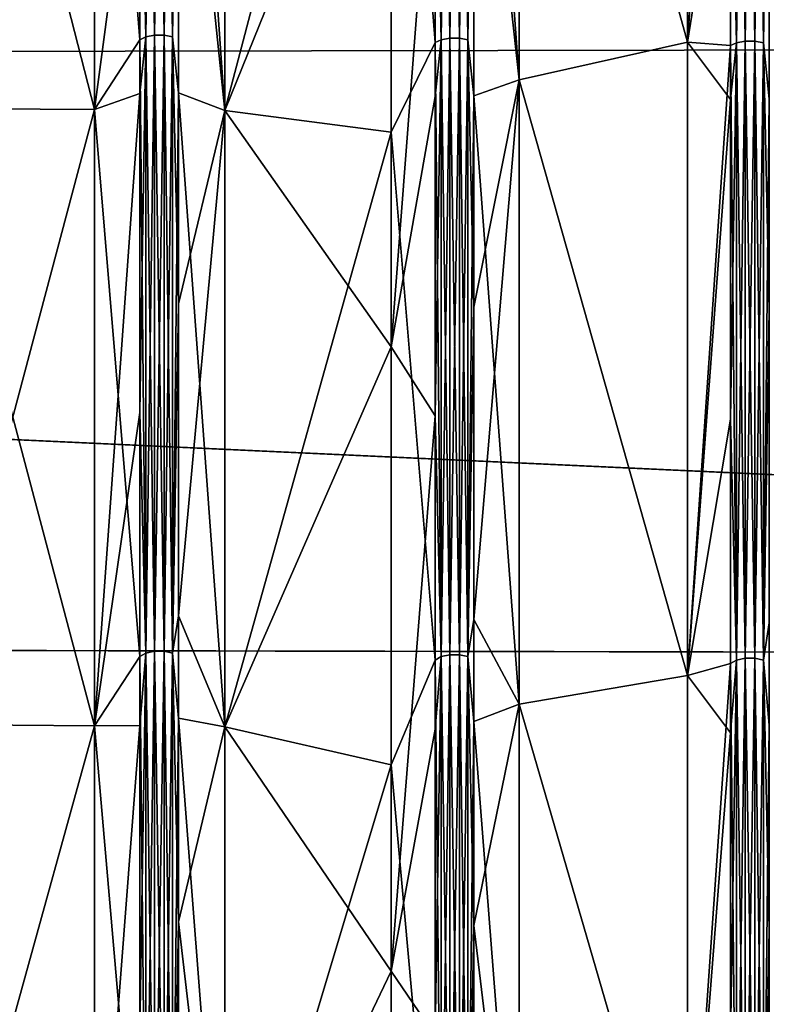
# Model space of a CAD drawing. Header units: metres. Extents: x -31 to 116, y -84 to 84.
# Tile 413 of 656: x 69.47 to 74.73, y -30.12 to -23.18. Entities that reach past the tile are written whole.
import ezdxf

# ---------------------------------------------------------------- set-up
doc = ezdxf.new("R2010")
doc.units = ezdxf.units.M
doc.layers.add('solid_80010000GA_11_1', color=7, linetype='CONTINUOUS')

msp = doc.modelspace()

# ---------------------------------------------------------------- linework, layer by layer
at = {"layer": 'solid_80010000GA_11_1'}
for points in [[(74.171585, -23.336943, 57.113087), (74.171585, -18.727619, 58.785999), (72.984901, -19.059015, 58.657616)], [(74.171585, -18.727619, -58.785999), (74.171585, -23.336943, -57.113087), (72.984901, -19.059015, -58.657616)], [(74.474075, -19.125343, 57.975124), (74.171585, -18.727619, 58.785999), (74.171585, -23.336943, 57.113087)], [(74.474075, -18.86496, -58.060375), (74.171585, -23.336943, -57.113087), (74.171585, -18.727619, -58.785999)], [(12.5, -19.366802, -55.339149), (103, -23.341595, -56.357498), (103, -18.847979, -58.015087)], [(12.5, -19.366768, 55.339161), (103, -18.848118, 58.015034), (103, -23.341688, 56.357452)], [(69.996216, -19.327988, -58.514603), (70.315498, -18.831308, -57.95681), (70.315498, -23.320498, -56.300659)], [(70.357048, -23.300146, 56.25153), (70.357048, -18.814875, 57.906231), (70.315498, -21.412569, 57.053585)], [(70.357048, -18.814875, -57.906231), (70.357048, -23.300146, -56.25153), (70.315498, -18.831308, -57.95681)], [(70.357048, -23.300146, -56.25153), (70.315498, -23.320498, -56.300659), (70.315498, -18.831308, -57.95681)], [(70.41777, -18.805729, 57.878082), (70.357048, -18.814875, 57.906231), (70.357048, -23.300146, 56.25153)], [(70.41777, -23.288818, 56.224182), (70.41777, -18.805729, 57.878082), (70.357048, -23.300146, 56.25153)], [(70.41777, -18.805729, -57.878082), (70.41777, -23.288818, -56.224182), (70.357048, -18.814875, -57.906231)], [(70.41777, -23.288818, -56.224182), (70.357048, -23.300146, -56.25153), (70.357048, -18.814875, -57.906231)], [(70.485321, -18.805742, 57.878124), (70.41777, -18.805729, 57.878082), (70.41777, -23.288818, 56.224182)], [(70.485321, -23.288837, -56.224224), (70.41777, -23.288818, -56.224182), (70.41777, -18.805729, -57.878082)], [(70.485321, -18.805742, -57.878124), (70.485321, -23.288837, -56.224224), (70.41777, -18.805729, -57.878082)], [(70.485321, -23.288837, 56.224224), (70.485321, -18.805742, 57.878124), (70.41777, -23.288818, 56.224182)], [(70.546005, -18.814915, 57.906353), (70.485321, -18.805742, 57.878124), (70.485321, -23.288837, 56.224224)], [(70.546005, -23.300196, -56.251648), (70.485321, -23.288837, -56.224224), (70.485321, -18.805742, -57.878124)], [(70.546005, -18.814915, -57.906353), (70.546005, -23.300196, -56.251648), (70.485321, -18.805742, -57.878124)], [(70.546005, -23.300196, 56.251648), (70.546005, -18.814915, 57.906353), (70.485321, -23.288837, 56.224224)], [(70.546005, -18.814915, -57.906353), (70.587395, -19.141445, -57.855122), (70.546005, -23.300196, -56.251648)], [(70.546005, -23.300196, 56.251648), (70.587395, -20.670771, 57.326511), (70.546005, -18.814915, 57.906353)], [(72.394791, -18.848135, -58.008591), (72.394791, -23.341333, -56.350964), (72.0839, -19.361986, -58.541744)], [(72.436333, -23.320982, 56.30183), (72.436333, -18.831701, 57.958015), (72.394791, -21.431702, 57.104565)], [(72.436333, -18.831701, -57.958015), (72.436333, -23.320982, -56.30183), (72.394791, -18.848135, -58.008591)], [(72.436333, -23.320982, -56.30183), (72.394791, -23.341333, -56.350964), (72.394791, -18.848135, -58.008591)], [(72.497055, -18.822554, 57.929867), (72.436333, -18.831701, 57.958015), (72.436333, -23.320982, 56.30183)], [(72.497055, -23.309656, 56.274487), (72.497055, -18.822554, 57.929867), (72.436333, -23.320982, 56.30183)], [(72.497055, -18.822554, -57.929867), (72.497055, -23.309656, -56.274487), (72.436333, -18.831701, -57.958015)], [(72.497055, -23.309656, -56.274487), (72.436333, -23.320982, -56.30183), (72.436333, -18.831701, -57.958015)], [(72.564606, -18.822569, 57.929909), (72.497055, -18.822554, 57.929867), (72.497055, -23.309656, 56.274487)], [(72.564606, -23.309673, -56.274529), (72.497055, -23.309656, -56.274487), (72.497055, -18.822554, -57.929867)], [(72.564606, -18.822569, -57.929909), (72.564606, -23.309673, -56.274529), (72.497055, -18.822554, -57.929867)], [(72.564606, -23.309673, 56.274529), (72.564606, -18.822569, 57.929909), (72.497055, -23.309656, 56.274487)], [(72.62529, -18.831741, 57.958138), (72.564606, -18.822569, 57.929909), (72.564606, -23.309673, 56.274529)], [(72.62529, -23.321032, -56.301952), (72.564606, -23.309673, -56.274529), (72.564606, -18.822569, -57.929909)], [(72.62529, -18.831741, -57.958138), (72.62529, -23.321032, -56.301952), (72.564606, -18.822569, -57.929909)], [(72.62529, -23.321032, 56.301952), (72.62529, -18.831741, 57.958138), (72.564606, -23.309673, 56.274529)], [(72.62529, -18.831741, -57.958138), (72.666679, -19.158543, -57.906815), (72.62529, -23.321032, -56.301952)], [(72.62529, -23.321032, 56.301952), (72.666679, -20.689224, 57.377739), (72.62529, -18.831741, 57.958138)], [(74.474075, -18.86496, -58.060375), (74.474075, -23.362169, -56.401268), (74.171585, -23.336943, -57.113087)], [(74.515625, -23.34182, 56.352135), (74.515625, -18.848526, 58.0098), (74.474075, -21.450832, 57.15554)], [(74.515625, -18.848526, -58.0098), (74.515625, -23.34182, -56.352135), (74.474075, -18.86496, -58.060375)], [(74.515625, -23.34182, -56.352135), (74.474075, -23.362169, -56.401268), (74.474075, -18.86496, -58.060375)], [(74.576347, -18.83938, 57.981647), (74.515625, -18.848526, 58.0098), (74.515625, -23.34182, 56.352135)], [(74.576347, -23.330492, 56.324791), (74.576347, -18.83938, 57.981647), (74.515625, -23.34182, 56.352135)], [(74.576347, -18.83938, -57.981647), (74.576347, -23.330492, -56.324791), (74.515625, -18.848526, -58.0098)], [(74.576347, -23.330492, -56.324791), (74.515625, -23.34182, -56.352135), (74.515625, -18.848526, -58.0098)], [(74.643898, -18.839394, 57.981693), (74.576347, -18.83938, 57.981647), (74.576347, -23.330492, 56.324791)], [(74.643898, -23.330509, -56.324833), (74.576347, -23.330492, -56.324791), (74.576347, -18.83938, -57.981647)], [(74.643898, -18.839394, -57.981693), (74.643898, -23.330509, -56.324833), (74.576347, -18.83938, -57.981647)], [(74.643898, -23.330509, 56.324833), (74.643898, -18.839394, 57.981693), (74.576347, -23.330492, 56.324791)], [(74.704575, -18.848566, 58.009922), (74.643898, -18.839394, 57.981693), (74.643898, -23.330509, 56.324833)], [(74.704575, -23.341867, -56.352253), (74.643898, -23.330509, -56.324833), (74.643898, -18.839394, -57.981693)], [(74.704575, -18.848566, -58.009922), (74.704575, -23.341867, -56.352253), (74.643898, -18.839394, -57.981693)], [(74.704575, -23.341867, 56.352253), (74.704575, -18.848566, 58.009922), (74.643898, -23.330509, 56.324833)], [(74.704575, -18.848566, -58.009922), (74.745964, -19.17564, -57.958508), (74.704575, -23.341867, -56.352253)], [(74.704575, -23.341867, 56.352253), (74.745964, -20.707676, 57.428963), (74.704575, -18.848566, 58.009922)], [(72.666679, -20.689224, 57.377739), (72.984901, -23.602486, 56.981441), (72.984901, -19.059015, 58.657616)], [(72.666679, -19.158543, -57.906815), (72.984901, -19.059015, -58.657616), (72.984901, -23.602486, -56.981441)], [(74.171585, -23.336943, 57.113087), (72.984901, -19.059015, 58.657616), (72.984901, -23.602486, 56.981441)], [(74.171585, -23.336943, -57.113087), (72.984901, -23.602486, -56.981441), (72.984901, -19.059015, -58.657616)], [(70.546005, -23.300196, -56.251648), (70.587395, -19.141445, -57.855122), (70.587395, -23.695805, -56.143734)], [(70.914146, -23.819431, -56.851906), (70.587395, -23.695805, -56.143734), (70.587395, -19.141445, -57.855122)], [(70.914146, -19.332939, -58.529839), (70.914146, -23.819431, -56.851906), (70.587395, -19.141445, -57.855122)], [(74.474075, -21.450832, 57.15554), (74.474075, -19.125343, 57.975124), (74.171585, -23.336943, 57.113087)], [(72.62529, -23.321032, -56.301952), (72.666679, -19.158543, -57.906815), (72.666679, -23.71697, -56.193897)], [(72.666679, -23.71697, -56.193897), (72.666679, -19.158543, -57.906815), (72.984901, -23.602486, -56.981441)], [(74.704575, -23.341867, -56.352253), (74.745964, -19.17564, -57.958508), (74.745964, -23.738138, -56.244064)], [(69.996216, -19.327988, 58.514603), (68.843391, -19.32177, 58.495464), (68.843391, -23.805599, 56.818512)], [(69.996216, -23.813299, -56.837105), (68.843391, -23.805599, -56.818512), (68.843391, -19.32177, -58.495464)], [(69.996216, -23.813299, -56.837105), (68.843391, -19.32177, -58.495464), (69.996216, -19.327988, -58.514603)], [(69.996216, -19.327988, 58.514603), (68.843391, -23.805599, 56.818512), (69.996216, -23.813299, 56.837105)], [(69.996216, -19.327988, 58.514603), (69.996216, -23.813299, 56.837105), (70.315498, -21.412569, 57.053585)], [(69.996216, -23.813299, -56.837105), (69.996216, -19.327988, -58.514603), (70.315498, -23.320498, -56.300659)], [(70.914146, -23.819431, 56.851906), (70.914146, -19.332939, 58.529839), (70.587395, -20.670771, 57.326511)], [(72.0839, -20.922607, 58.0023), (70.914146, -19.332939, 58.529839), (70.914146, -23.819431, 56.851906)], [(72.0839, -19.361986, -58.541744), (70.914146, -23.819431, -56.851906), (70.914146, -19.332939, -58.529839)], [(12.5, -23.505802, 53.711929), (12.5, -19.366768, 55.339161), (103, -23.341688, 56.357452)], [(12.5, -19.366802, -55.339149), (12.5, -23.505838, -53.711914), (103, -23.341595, -56.357498)], [(72.0839, -19.361986, -58.541744), (72.0839, -23.971851, -56.809971), (70.914146, -23.819431, -56.851906)], [(72.394791, -23.341333, -56.350964), (72.0839, -23.971851, -56.809971), (72.0839, -19.361986, -58.541744)], [(70.546005, -23.300196, 56.251648), (70.587395, -25.181658, 55.493187), (70.587395, -20.670771, 57.326511)], [(70.914146, -23.819431, 56.851906), (70.587395, -20.670771, 57.326511), (70.587395, -25.181658, 55.493187)], [(72.62529, -23.321032, 56.301952), (72.666679, -25.204189, 55.542755), (72.666679, -20.689224, 57.377739)], [(72.666679, -20.689224, 57.377739), (72.666679, -25.204189, 55.542755), (72.984901, -23.602486, 56.981441)], [(74.704575, -23.341867, 56.352253), (74.745964, -25.226721, 55.592323), (74.745964, -20.707676, 57.428963)], [(72.0839, -25.483334, 56.148212), (72.0839, -20.922607, 58.0023), (70.914146, -23.819431, 56.851906)], [(72.394791, -21.431702, 57.104565), (72.0839, -20.922607, 58.0023), (72.0839, -25.483334, 56.148212)], [(69.996216, -23.813299, 56.837105), (70.315498, -23.69898, 56.142391), (70.315498, -21.412569, 57.053585)], [(70.357048, -23.300146, 56.25153), (70.315498, -21.412569, 57.053585), (70.315498, -23.69898, 56.142391)], [(72.394791, -23.720156, 56.192554), (72.394791, -21.431702, 57.104565), (72.0839, -25.483334, 56.148212)], [(72.436333, -23.320982, 56.30183), (72.394791, -21.431702, 57.104565), (72.394791, -23.720156, 56.192554)], [(74.474075, -23.741329, 56.242718), (74.474075, -21.450832, 57.15554), (74.171585, -23.336943, 57.113087)], [(74.515625, -23.34182, 56.352135), (74.474075, -21.450832, 57.15554), (74.474075, -23.741329, 56.242718)], [(70.357048, -23.300146, 56.25153), (70.315498, -23.69898, 56.142391), (70.315498, -25.946732, 55.139614)], [(70.357048, -27.641764, 54.250015), (70.357048, -23.300146, 56.25153), (70.315498, -25.946732, 55.139614)], [(70.357048, -23.300146, -56.25153), (70.357048, -27.641764, -54.250015), (70.315498, -23.320498, -56.300659)], [(70.41777, -23.288818, 56.224182), (70.357048, -23.300146, 56.25153), (70.357048, -27.641764, 54.250015)], [(70.41777, -27.628326, 54.223644), (70.41777, -23.288818, 56.224182), (70.357048, -27.641764, 54.250015)], [(70.41777, -23.288818, -56.224182), (70.41777, -27.628326, -54.223644), (70.357048, -23.300146, -56.25153)], [(70.41777, -27.628326, -54.223644), (70.357048, -27.641764, -54.250015), (70.357048, -23.300146, -56.25153)], [(70.485321, -23.288837, 56.224224), (70.41777, -23.288818, 56.224182), (70.41777, -27.628326, 54.223644)], [(70.485321, -27.628347, -54.223682), (70.41777, -27.628326, -54.223644), (70.41777, -23.288818, -56.224182)], [(70.485321, -23.288837, -56.224224), (70.485321, -27.628347, -54.223682), (70.41777, -23.288818, -56.224182)], [(70.485321, -27.628347, 54.223682), (70.485321, -23.288837, 56.224224), (70.41777, -27.628326, 54.223644)], [(70.546005, -23.300196, 56.251648), (70.485321, -23.288837, 56.224224), (70.485321, -27.628347, 54.223682)], [(70.546005, -27.641823, -54.25013), (70.485321, -27.628347, -54.223682), (70.485321, -23.288837, -56.224224)], [(70.546005, -23.300196, -56.251648), (70.546005, -27.641823, -54.25013), (70.485321, -23.288837, -56.224224)], [(70.546005, -27.641823, 54.25013), (70.546005, -23.300196, 56.251648), (70.485321, -27.628347, 54.223682)], [(70.546005, -23.300196, -56.251648), (70.587395, -23.695805, -56.143734), (70.546005, -27.641823, -54.25013)], [(70.546005, -27.641823, 54.25013), (70.587395, -25.181658, 55.493187), (70.546005, -23.300196, 56.251648)], [(12.5, -23.505838, -53.711914), (103, -27.691591, -54.352322), (103, -23.341595, -56.357498)], [(12.5, -23.505802, 53.711929), (103, -23.341688, 56.357452), (103, -27.689806, 54.35323)], [(69.996216, -23.813299, -56.837105), (70.315498, -23.320498, -56.300659), (70.315498, -27.665907, -54.297398)], [(70.357048, -27.641764, -54.250015), (70.315498, -27.665907, -54.297398), (70.315498, -23.320498, -56.300659)], [(72.394791, -23.341333, -56.350964), (72.394791, -27.690626, -54.345913), (72.0839, -23.971851, -56.809971)], [(72.436333, -23.320982, 56.30183), (72.394791, -23.720156, 56.192554), (72.394791, -25.969915, 55.188881)], [(72.436333, -27.666483, 54.298531), (72.436333, -23.320982, 56.30183), (72.394791, -25.969915, 55.188881)], [(72.436333, -23.320982, -56.30183), (72.436333, -27.666483, -54.298531), (72.394791, -23.341333, -56.350964)], [(72.436333, -27.666483, -54.298531), (72.394791, -27.690626, -54.345913), (72.394791, -23.341333, -56.350964)], [(72.497055, -23.309656, 56.274487), (72.436333, -23.320982, 56.30183), (72.436333, -27.666483, 54.298531)], [(72.497055, -27.653046, 54.272156), (72.497055, -23.309656, 56.274487), (72.436333, -27.666483, 54.298531)], [(72.497055, -23.309656, -56.274487), (72.497055, -27.653046, -54.272156), (72.436333, -23.320982, -56.30183)], [(72.497055, -27.653046, -54.272156), (72.436333, -27.666483, -54.298531), (72.436333, -23.320982, -56.30183)], [(72.564606, -23.309673, 56.274529), (72.497055, -23.309656, 56.274487), (72.497055, -27.653046, 54.272156)], [(72.564606, -27.653067, -54.272198), (72.497055, -27.653046, -54.272156), (72.497055, -23.309656, -56.274487)], [(72.564606, -23.309673, -56.274529), (72.564606, -27.653067, -54.272198), (72.497055, -23.309656, -56.274487)], [(72.564606, -27.653067, 54.272198), (72.564606, -23.309673, 56.274529), (72.497055, -27.653046, 54.272156)], [(72.62529, -23.321032, 56.301952), (72.564606, -23.309673, 56.274529), (72.564606, -27.653067, 54.272198)], [(72.62529, -27.66654, -54.298645), (72.564606, -27.653067, -54.272198), (72.564606, -23.309673, -56.274529)], [(72.62529, -23.321032, -56.301952), (72.62529, -27.66654, -54.298645), (72.564606, -23.309673, -56.274529)], [(72.62529, -27.66654, 54.298645), (72.62529, -23.321032, 56.301952), (72.564606, -27.653067, 54.272198)], [(72.62529, -23.321032, -56.301952), (72.666679, -23.71697, -56.193897), (72.62529, -27.66654, -54.298645)], [(72.62529, -27.66654, 54.298645), (72.666679, -25.204189, 55.542755), (72.62529, -23.321032, 56.301952)], [(74.171585, -27.798855, 55.079407), (74.171585, -23.336943, 57.113087), (72.984901, -23.602486, 56.981441)], [(74.171585, -23.336943, -57.113087), (74.171585, -27.798855, -55.079407), (72.984901, -23.602486, -56.981441)], [(74.474075, -23.741329, 56.242718), (74.171585, -23.336943, 57.113087), (74.171585, -27.798855, 55.079407)], [(74.474075, -23.362169, -56.401268), (74.171585, -27.798855, -55.079407), (74.171585, -23.336943, -57.113087)], [(74.474075, -23.362169, -56.401268), (74.474075, -27.715343, -54.394424), (74.171585, -27.798855, -55.079407)], [(74.515625, -23.34182, 56.352135), (74.474075, -23.741329, 56.242718), (74.474075, -25.993097, 55.238144)], [(74.515625, -27.691202, 54.347042), (74.515625, -23.34182, 56.352135), (74.474075, -25.993097, 55.238144)], [(74.515625, -23.34182, -56.352135), (74.515625, -27.691202, -54.347042), (74.474075, -23.362169, -56.401268)], [(74.515625, -27.691202, -54.347042), (74.474075, -27.715343, -54.394424), (74.474075, -23.362169, -56.401268)], [(74.576347, -23.330492, 56.324791), (74.515625, -23.34182, 56.352135), (74.515625, -27.691202, 54.347042)], [(74.576347, -27.677763, 54.320671), (74.576347, -23.330492, 56.324791), (74.515625, -27.691202, 54.347042)], [(74.576347, -23.330492, -56.324791), (74.576347, -27.677763, -54.320671), (74.515625, -23.34182, -56.352135)], [(74.576347, -27.677763, -54.320671), (74.515625, -27.691202, -54.347042), (74.515625, -23.34182, -56.352135)], [(74.643898, -23.330509, 56.324833), (74.576347, -23.330492, 56.324791), (74.576347, -27.677763, 54.320671)], [(74.643898, -27.677784, -54.320709), (74.576347, -27.677763, -54.320671), (74.576347, -23.330492, -56.324791)], [(74.643898, -23.330509, -56.324833), (74.643898, -27.677784, -54.320709), (74.576347, -23.330492, -56.324791)], [(74.643898, -27.677784, 54.320709), (74.643898, -23.330509, 56.324833), (74.576347, -27.677763, 54.320671)], [(74.704575, -23.341867, 56.352253), (74.643898, -23.330509, 56.324833), (74.643898, -27.677784, 54.320709)], [(74.704575, -27.691259, -54.347157), (74.643898, -27.677784, -54.320709), (74.643898, -23.330509, -56.324833)], [(74.704575, -23.341867, -56.352253), (74.704575, -27.691259, -54.347157), (74.643898, -23.330509, -56.324833)], [(74.704575, -27.691259, 54.347157), (74.704575, -23.341867, 56.352253), (74.643898, -27.677784, 54.320709)], [(74.704575, -23.341867, -56.352253), (74.745964, -23.738138, -56.244064), (74.704575, -27.691259, -54.347157)], [(74.704575, -27.691259, 54.347157), (74.745964, -25.226721, 55.592323), (74.704575, -23.341867, 56.352253)], [(12.5, -27.509588, 51.775642), (12.5, -23.505802, 53.711929), (103, -27.689806, 54.35323)], [(12.5, -23.505838, -53.711914), (12.5, -27.509621, -51.775623), (103, -27.691591, -54.352322)], [(72.666679, -27.404785, 54.490612), (72.984901, -28.000439, 54.953957), (72.984901, -23.602486, 56.981441)], [(72.666679, -25.204189, 55.542755), (72.666679, -27.404785, 54.490612), (72.984901, -23.602486, 56.981441)], [(72.666679, -23.71697, -56.193897), (72.984901, -23.602486, -56.981441), (72.984901, -28.000439, -54.953957)], [(74.171585, -27.798855, 55.079407), (72.984901, -23.602486, 56.981441), (72.984901, -28.000439, 54.953957)], [(74.171585, -27.798855, -55.079407), (72.984901, -28.000439, -54.953957), (72.984901, -23.602486, -56.981441)], [(69.996216, -28.154812, 54.816387), (70.315498, -25.946732, 55.139614), (70.315498, -23.69898, 56.142391)], [(69.996216, -23.813299, 56.837105), (69.996216, -28.154812, 54.816387), (70.315498, -23.69898, 56.142391)], [(70.546005, -27.641823, -54.25013), (70.587395, -23.695805, -56.143734), (70.587395, -28.099564, -54.074249)], [(70.914146, -28.162085, -54.830662), (70.587395, -28.099564, -54.074249), (70.587395, -23.695805, -56.143734)], [(70.914146, -23.819431, -56.851906), (70.914146, -28.162085, -54.830662), (70.587395, -23.695805, -56.143734)], [(72.394791, -25.969915, 55.188881), (72.394791, -23.720156, 56.192554), (72.0839, -25.483334, 56.148212)], [(72.62529, -27.66654, -54.298645), (72.666679, -23.71697, -56.193897), (72.666679, -28.124666, -54.122566)], [(72.666679, -28.124666, -54.122566), (72.666679, -23.71697, -56.193897), (72.984901, -28.000439, -54.953957)], [(74.474075, -25.993097, 55.238144), (74.474075, -23.741329, 56.242718), (74.171585, -27.798855, 55.079407)], [(74.704575, -27.691259, -54.347157), (74.745964, -23.738138, -56.244064), (74.745964, -28.149767, -54.170883)], [(69.996216, -23.813299, 56.837105), (68.843391, -23.805599, 56.818512), (68.843391, -28.145676, 54.798458)], [(69.996216, -28.154812, -54.816387), (68.843391, -28.145676, -54.798458), (68.843391, -23.805599, -56.818512)], [(69.996216, -28.154812, -54.816387), (68.843391, -23.805599, -56.818512), (69.996216, -23.813299, -56.837105)], [(69.996216, -23.813299, 56.837105), (68.843391, -28.145676, 54.798458), (69.996216, -28.154812, 54.816387)], [(69.996216, -28.154812, -54.816387), (69.996216, -23.813299, -56.837105), (70.315498, -27.665907, -54.297398)], [(70.914146, -23.819431, 56.851906), (70.587395, -25.181658, 55.493187), (70.587395, -27.380287, 54.441986)], [(70.914146, -28.162085, 54.830662), (70.914146, -23.819431, 56.851906), (70.587395, -27.380287, 54.441986)], [(72.0839, -25.483334, 56.148212), (70.914146, -23.819431, 56.851906), (70.914146, -28.162085, 54.830662)], [(72.0839, -23.971851, -56.809971), (70.914146, -28.162085, -54.830662), (70.914146, -23.819431, -56.851906)], [(72.0839, -23.971851, -56.809971), (72.0839, -28.427862, -54.716351), (70.914146, -28.162085, -54.830662)], [(72.394791, -27.690626, -54.345913), (72.0839, -28.427862, -54.716351), (72.0839, -23.971851, -56.809971)], [(70.546005, -27.641823, 54.25013), (70.587395, -27.380287, 54.441986), (70.587395, -25.181658, 55.493187)], [(72.62529, -27.66654, 54.298645), (72.666679, -27.404785, 54.490612), (72.666679, -25.204189, 55.542755)], [(74.704575, -27.691259, 54.347157), (74.745964, -27.429283, 54.539238), (74.745964, -25.226721, 55.592323)], [(72.0839, -29.881487, 53.936249), (72.0839, -25.483334, 56.148212), (70.914146, -28.162085, 54.830662)], [(72.394791, -25.969915, 55.188881), (72.0839, -25.483334, 56.148212), (72.0839, -29.881487, 53.936249)], [(69.996216, -28.154812, 54.816387), (70.315498, -28.152157, 54.046886), (70.315498, -25.946732, 55.139614)], [(70.357048, -27.641764, 54.250015), (70.315498, -25.946732, 55.139614), (70.315498, -28.152157, 54.046886)], [(72.394791, -28.177311, 54.095177), (72.394791, -25.969915, 55.188881), (72.0839, -29.881487, 53.936249)], [(72.436333, -27.666483, 54.298531), (72.394791, -25.969915, 55.188881), (72.394791, -28.177311, 54.095177)], [(74.474075, -28.202465, 54.143467), (74.474075, -25.993097, 55.238144), (74.171585, -27.798855, 55.079407)], [(74.515625, -27.691202, 54.347042), (74.474075, -25.993097, 55.238144), (74.474075, -28.202465, 54.143467)], [(70.546005, -27.641823, 54.25013), (70.587395, -29.534462, 53.304085), (70.587395, -27.380287, 54.441986)], [(70.914146, -28.162085, 54.830662), (70.587395, -27.380287, 54.441986), (70.587395, -29.534462, 53.304085)], [(72.62529, -27.66654, 54.298645), (72.666679, -29.560888, 53.351688), (72.666679, -27.404785, 54.490612)], [(72.666679, -27.404785, 54.490612), (72.666679, -29.560888, 53.351688), (72.984901, -28.000439, 54.953957)], [(74.704575, -27.691259, 54.347157), (74.745964, -29.587313, 53.399296), (74.745964, -27.429283, 54.539238)], [(12.5, -27.509588, 51.775642), (103, -27.689806, 54.35323), (103, -31.86529, 52.015404)], [(12.5, -31.355293, 49.541309), (12.5, -27.509588, 51.775642), (103, -31.86529, 52.015404)], [(12.5, -27.509621, -51.775623), (103, -31.870413, -52.012264), (103, -27.691591, -54.352322)], [(12.5, -27.509621, -51.775623), (12.5, -31.355318, -49.54129), (103, -31.870413, -52.012264)], [(69.996216, -28.154812, -54.816387), (70.315498, -27.665907, -54.297398), (70.315498, -31.840746, -51.959377)], [(70.357048, -27.641764, 54.250015), (70.315498, -28.152157, 54.046886), (70.315498, -30.311659, 52.865993)], [(70.357048, -31.81296, 51.914032), (70.357048, -27.641764, 54.250015), (70.315498, -30.311659, 52.865993)], [(70.357048, -27.641764, -54.250015), (70.357048, -31.81296, -51.914032), (70.315498, -27.665907, -54.297398)], [(70.357048, -31.81296, -51.914032), (70.315498, -31.840746, -51.959377), (70.315498, -27.665907, -54.297398)], [(70.41777, -27.628326, 54.223644), (70.357048, -27.641764, 54.250015), (70.357048, -31.81296, 51.914032)], [(70.41777, -31.797495, 51.888798), (70.41777, -27.628326, 54.223644), (70.357048, -31.81296, 51.914032)], [(70.41777, -27.628326, -54.223644), (70.41777, -31.797495, -51.888798), (70.357048, -27.641764, -54.250015)], [(70.41777, -31.797495, -51.888798), (70.357048, -31.81296, -51.914032), (70.357048, -27.641764, -54.250015)], [(70.485321, -27.628347, 54.223682), (70.41777, -27.628326, 54.223644), (70.41777, -31.797495, 51.888798)], [(70.485321, -31.79752, -51.888836), (70.41777, -31.797495, -51.888798), (70.41777, -27.628326, -54.223644)], [(70.485321, -27.628347, -54.223682), (70.485321, -31.79752, -51.888836), (70.41777, -27.628326, -54.223644)], [(70.485321, -31.79752, 51.888836), (70.485321, -27.628347, 54.223682), (70.41777, -31.797495, 51.888798)], [(70.546005, -27.641823, 54.25013), (70.485321, -27.628347, 54.223682), (70.485321, -31.79752, 51.888836)], [(70.546005, -31.813028, -51.914143), (70.485321, -31.79752, -51.888836), (70.485321, -27.628347, -54.223682)], [(70.546005, -27.641823, -54.25013), (70.546005, -31.813028, -51.914143), (70.485321, -27.628347, -54.223682)], [(70.546005, -31.813028, 51.914143), (70.546005, -27.641823, 54.25013), (70.485321, -31.79752, 51.888836)], [(70.546005, -27.641823, -54.25013), (70.587395, -28.099564, -54.074249), (70.546005, -31.813028, -51.914143)], [(70.546005, -31.813028, 51.914143), (70.587395, -29.534462, 53.304085), (70.546005, -27.641823, 54.25013)], [(72.436333, -27.666483, 54.298531), (72.394791, -28.177311, 54.095177), (72.394791, -30.338741, 52.913227)], [(72.436333, -31.84141, 51.960457), (72.436333, -27.666483, 54.298531), (72.394791, -30.338741, 52.913227)], [(72.436333, -27.666483, -54.298531), (72.436333, -31.84141, -51.960457), (72.394791, -27.690626, -54.345913)], [(72.497055, -27.653046, 54.272156), (72.436333, -27.666483, 54.298531), (72.436333, -31.84141, 51.960457)], [(72.497055, -31.825945, 51.935219), (72.497055, -27.653046, 54.272156), (72.436333, -31.84141, 51.960457)], [(72.497055, -27.653046, -54.272156), (72.497055, -31.825945, -51.935219), (72.436333, -27.666483, -54.298531)], [(72.497055, -31.825945, -51.935219), (72.436333, -31.84141, -51.960457), (72.436333, -27.666483, -54.298531)], [(72.564606, -27.653067, 54.272198), (72.497055, -27.653046, 54.272156), (72.497055, -31.825945, 51.935219)], [(72.564606, -31.825968, -51.935261), (72.497055, -31.825945, -51.935219), (72.497055, -27.653046, -54.272156)], [(72.564606, -27.653067, -54.272198), (72.564606, -31.825968, -51.935261), (72.497055, -27.653046, -54.272156)], [(72.564606, -31.825968, 51.935261), (72.564606, -27.653067, 54.272198), (72.497055, -31.825945, 51.935219)], [(72.62529, -27.66654, 54.298645), (72.564606, -27.653067, 54.272198), (72.564606, -31.825968, 51.935261)], [(72.62529, -31.841476, -51.960567), (72.564606, -31.825968, -51.935261), (72.564606, -27.653067, -54.272198)], [(72.62529, -27.66654, -54.298645), (72.62529, -31.841476, -51.960567), (72.564606, -27.653067, -54.272198)], [(72.62529, -31.841476, 51.960567), (72.62529, -27.66654, 54.298645), (72.564606, -31.825968, 51.935261)], [(72.62529, -27.66654, -54.298645), (72.666679, -28.124666, -54.122566), (72.62529, -31.841476, -51.960567)], [(72.62529, -31.841476, 51.960567), (72.666679, -29.560888, 53.351688), (72.62529, -27.66654, 54.298645)], [(72.394791, -27.690626, -54.345913), (72.394791, -31.869196, -52.005802), (72.0839, -28.427862, -54.716351)], [(72.436333, -31.84141, -51.960457), (72.394791, -31.869196, -52.005802), (72.394791, -27.690626, -54.345913)], [(74.474075, -27.715343, -54.394424), (74.171585, -32.085171, -52.697811), (74.171585, -27.798855, -55.079407)], [(74.474075, -27.715343, -54.394424), (74.474075, -31.897644, -52.052223), (74.171585, -32.085171, -52.697811)], [(74.515625, -27.691202, 54.347042), (74.474075, -28.202465, 54.143467), (74.474075, -30.365824, 52.960461)], [(74.515625, -31.869858, 52.006882), (74.515625, -27.691202, 54.347042), (74.474075, -30.365824, 52.960461)], [(74.515625, -27.691202, -54.347042), (74.515625, -31.869858, -52.006882), (74.474075, -27.715343, -54.394424)], [(74.515625, -31.869858, -52.006882), (74.474075, -31.897644, -52.052223), (74.474075, -27.715343, -54.394424)], [(74.576347, -27.677763, 54.320671), (74.515625, -27.691202, 54.347042), (74.515625, -31.869858, 52.006882)], [(74.576347, -31.854393, 51.981644), (74.576347, -27.677763, 54.320671), (74.515625, -31.869858, 52.006882)], [(74.576347, -27.677763, -54.320671), (74.576347, -31.854393, -51.981644), (74.515625, -27.691202, -54.347042)], [(74.576347, -31.854393, -51.981644), (74.515625, -31.869858, -52.006882), (74.515625, -27.691202, -54.347042)], [(74.643898, -27.677784, 54.320709), (74.576347, -27.677763, 54.320671), (74.576347, -31.854393, 51.981644)], [(74.643898, -31.854418, -51.981686), (74.576347, -31.854393, -51.981644), (74.576347, -27.677763, -54.320671)], [(74.643898, -27.677784, -54.320709), (74.643898, -31.854418, -51.981686), (74.576347, -27.677763, -54.320671)], [(74.643898, -31.854418, 51.981686), (74.643898, -27.677784, 54.320709), (74.576347, -31.854393, 51.981644)], [(74.704575, -27.691259, 54.347157), (74.643898, -27.677784, 54.320709), (74.643898, -31.854418, 51.981686)], [(74.704575, -31.869926, -52.006992), (74.643898, -31.854418, -51.981686), (74.643898, -27.677784, -54.320709)], [(74.704575, -27.691259, -54.347157), (74.704575, -31.869926, -52.006992), (74.643898, -27.677784, -54.320709)], [(74.704575, -31.869926, 52.006992), (74.704575, -27.691259, 54.347157), (74.643898, -31.854418, 51.981686)], [(74.704575, -27.691259, -54.347157), (74.745964, -28.149767, -54.170883), (74.704575, -31.869926, -52.006992)], [(74.704575, -31.869926, 52.006992), (74.745964, -29.587313, 53.399296), (74.704575, -27.691259, 54.347157)], [(74.171585, -32.085171, 52.697811), (74.171585, -27.798855, 55.079407), (72.984901, -28.000439, 54.953957)], [(74.171585, -27.798855, -55.079407), (74.171585, -32.085171, -52.697811), (72.984901, -28.000439, -54.953957)], [(74.474075, -28.202465, 54.143467), (74.171585, -27.798855, 55.079407), (74.171585, -32.085171, 52.697811)], [(72.666679, -29.560888, 53.351688), (72.984901, -32.225761, 52.587662), (72.984901, -28.000439, 54.953957)], [(72.666679, -28.124666, -54.122566), (72.984901, -28.000439, -54.953957), (72.984901, -32.225761, -52.587662)], [(74.171585, -32.085171, 52.697811), (72.984901, -28.000439, 54.953957), (72.984901, -32.225761, 52.587662)], [(74.171585, -32.085171, -52.697811), (72.984901, -32.225761, -52.587662), (72.984901, -28.000439, -54.953957)], [(69.996216, -28.154812, 54.816387), (68.843391, -28.145676, 54.798458), (68.843391, -32.315792, 52.447495)], [(69.996216, -32.326305, -52.464653), (68.843391, -32.315792, -52.447495), (68.843391, -28.145676, -54.798458)], [(69.996216, -32.326305, -52.464653), (68.843391, -28.145676, -54.798458), (69.996216, -28.154812, -54.816387)], [(69.996216, -28.154812, 54.816387), (68.843391, -32.315792, 52.447495), (69.996216, -32.326305, 52.464653)], [(69.996216, -32.326305, 52.464653), (70.315498, -30.311659, 52.865993), (70.315498, -28.152157, 54.046886)], [(69.996216, -28.154812, 54.816387), (69.996216, -32.326305, 52.464653), (70.315498, -28.152157, 54.046886)], [(69.996216, -32.326305, -52.464653), (69.996216, -28.154812, -54.816387), (70.315498, -31.840746, -51.959377)], [(70.546005, -31.813028, -51.914143), (70.587395, -28.099564, -54.074249), (70.587395, -32.32338, -51.660519)], [(70.914146, -32.334679, -52.478313), (70.587395, -32.32338, -51.660519), (70.587395, -28.099564, -54.074249)], [(70.914146, -28.162085, -54.830662), (70.914146, -32.334679, -52.478313), (70.587395, -28.099564, -54.074249)], [(72.62529, -31.841476, -51.960567), (72.666679, -28.124666, -54.122566), (72.666679, -32.352253, -51.70668)], [(72.666679, -32.352253, -51.70668), (72.666679, -28.124666, -54.122566), (72.984901, -32.225761, -52.587662)], [(74.704575, -31.869926, -52.006992), (74.745964, -28.149767, -54.170883), (74.745964, -32.381126, -51.752842)], [(70.914146, -32.334679, 52.478313), (70.914146, -28.162085, 54.830662), (70.587395, -29.534462, 53.304085)], [(72.0839, -29.881487, 53.936249), (70.914146, -28.162085, 54.830662), (70.914146, -32.334679, 52.478313)], [(72.0839, -28.427862, -54.716351), (70.914146, -32.334679, -52.478313), (70.914146, -28.162085, -54.830662)], [(72.394791, -30.338741, 52.913227), (72.394791, -28.177311, 54.095177), (72.0839, -29.881487, 53.936249)], [(74.474075, -30.365824, 52.960461), (74.474075, -28.202465, 54.143467), (74.171585, -32.085171, 52.697811)], [(72.0839, -28.427862, -54.716351), (72.0839, -32.702324, -52.274086), (70.914146, -32.334679, -52.478313)], [(72.394791, -31.869196, -52.005802), (72.0839, -32.702324, -52.274086), (72.0839, -28.427862, -54.716351)], [(70.546005, -31.813028, 51.914143), (70.587395, -33.69643, 50.775589), (70.587395, -29.534462, 53.304085)], [(70.914146, -32.334679, 52.478313), (70.587395, -29.534462, 53.304085), (70.587395, -33.69643, 50.775589)], [(72.62529, -31.841476, 51.960567), (72.666679, -33.726578, 50.82093), (72.666679, -29.560888, 53.351688)], [(72.666679, -29.560888, 53.351688), (72.666679, -33.726578, 50.82093), (72.984901, -32.225761, 52.587662)], [(74.704575, -31.869926, 52.006992), (74.745964, -33.756725, 50.866272), (74.745964, -29.587313, 53.399296)], [(72.0839, -34.089165, 51.380455), (72.0839, -29.881487, 53.936249), (70.914146, -32.334679, 52.478313)], [(72.394791, -30.338741, 52.913227), (72.0839, -29.881487, 53.936249), (72.0839, -34.089165, 51.380455)]]:
    msp.add_3dface(points, dxfattribs=at)

doc.saveas('drawing.dxf')
